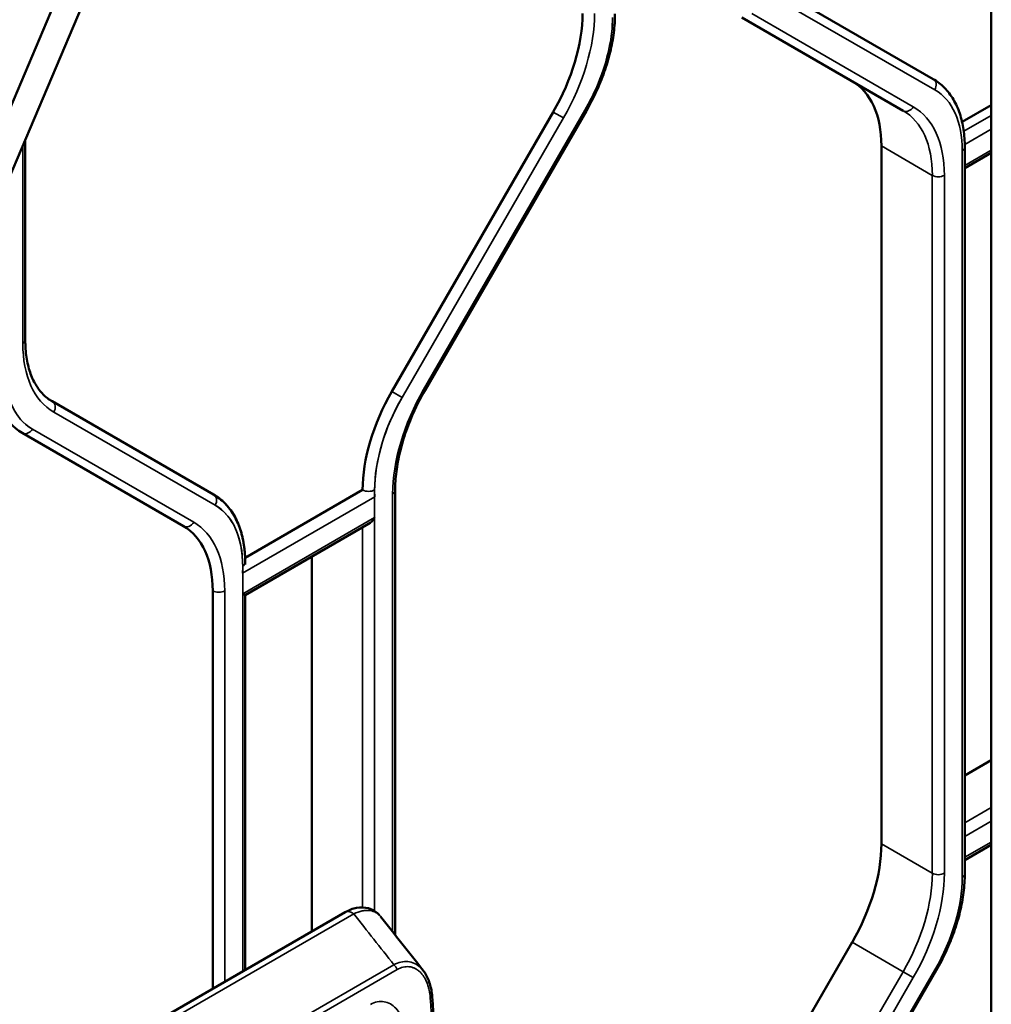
# Model space of a CAD drawing. Header units: millimetres. Extents: x 0 to 14369, y -869 to 2970.
# Tile 570 of 656: x 3819 to 3853, y 1432 to 1467. Entities that reach past the tile are written whole.
import ezdxf

# ---------------------------------------------------------------- set-up
doc = ezdxf.new("R2010")
doc.units = ezdxf.units.MM
doc.header["$LTSCALE"] = 10
doc.layers.add('Sichtbar (ISO)', color=7, linetype='Continuous', lineweight=50)
doc.layers.add('Sichtbar schmal (ISO)', color=7, linetype='Continuous', lineweight=35)

msp = doc.modelspace()

# ---------------------------------------------------------------- linework, layer by layer
at = {"layer": 'Sichtbar (ISO)'}
for p, q in [((3853.092, 1496.713), (3853.092, 1386.793)), ((3816.909, 1460.084), (3821.484, 1470.86)), ((3817.192, 1458.368), (3822.391, 1470.614)), ((3851.031, 1464.582), (3845.324, 1467.877)), ((3845.324, 1467.877), (3851.031, 1464.582)), ((3844.264, 1466.757), (3849.971, 1463.462)), ((3849.971, 1463.462), (3844.264, 1466.757)), ((3852.059, 1463.064), (3853.092, 1463.661)), ((3853.092, 1463.661), (3852.059, 1463.064)), ((3837.596, 1463.415), (3831.889, 1453.53)), ((3833.06, 1453.572), (3838.767, 1463.457)), ((3833.06, 1453.572), (3838.767, 1463.457)), ((3818.921, 1462.441), (3818.921, 1455.347)), ((3818.921, 1462.441), (3818.921, 1455.347)), ((3849.203, 1437.526), (3849.203, 1462.215)), ((3849.203, 1462.215), (3849.203, 1437.526)), ((3852.155, 1436.468), (3852.155, 1462.171)), ((3852.155, 1436.468), (3852.155, 1462.171)), ((3852.155, 1461.426), (3853.092, 1461.967)), ((3852.155, 1461.426), (3853.092, 1461.967)), ((3825.576, 1449.885), (3819.868, 1453.18)), ((3825.576, 1449.885), (3819.868, 1453.18)), ((3818.808, 1452.06), (3824.515, 1448.765)), ((3818.808, 1452.06), (3824.515, 1448.765)), ((3830.854, 1450.046), (3826.696, 1447.645)), ((3832.002, 1434.302), (3832.002, 1450.028)), ((3832.002, 1434.302), (3832.002, 1450.028)), ((3826.699, 1446.321), (3831.066, 1448.842)), ((3829.051, 1434.423), (3829.051, 1447.678)), ((3829.051, 1447.678), (3829.051, 1434.423)), ((3826.699, 1447.474), (3826.699, 1447.402)), ((3825.55, 1446.477), (3825.55, 1432.402)), ((3826.611, 1446.371), (3826.699, 1446.321)), ((3826.699, 1446.321), (3826.699, 1433.065)), ((3826.699, 1446.321), (3826.699, 1433.065)), ((3852.155, 1439.948), (3853.092, 1440.489)), ((3853.092, 1440.489), (3852.155, 1439.948)), ((3852.155, 1436.948), (3853.092, 1437.489)), ((3852.155, 1436.948), (3853.092, 1437.489)), ((3830.24, 1435.11), (3822.694, 1430.753)), ((3842.461, 1424.157), (3848.168, 1434.042)), ((3848.168, 1434.042), (3842.461, 1424.157)), ((3832.002, 1433.272), (3832.002, 1433.272)), ((3832.002, 1433.272), (3832.002, 1433.272)), ((3845.434, 1423.157), (3851.141, 1433.042)), ((3845.434, 1423.157), (3851.141, 1433.042))]:
    msp.add_line(p, q, dxfattribs=at)
for centre, major_axis, start_param, end_param in [((-11837.254, 10466.773), (-22051.119, 0), 2.356194, 2.360779), ((-11837.254, 10466.404), (22051.101, 0), 5.497787, 5.502377), ((-11837.254, 10462.435), (-22050.881, 0), 2.356194, 2.360784), ((3835.096, 1464.859), (-2.5, -4.33), 1.570796, 2.356194), ((3845.668, 1460.173), (2.5, 4.33), 5.497787, 6.283185), ((3845.668, 1460.173), (2.5, 4.33), 5.497787, 6.283185), ((3821.308, 1456.391), (-2.5, -4.33), 5.522643, 6.283185), ((3834.389, 1452.087), (-2.5, -4.33), 4.712389, 5.497787), ((3831.066, 1449.188), (-0.212, -0.367), 0.785398, 1.570796), ((3822.015, 1444.435), (2.5, 4.33), 5.497787, 6.283185), ((3845.668, 1435.485), (2.5, 4.33), 4.712389, 5.497787), ((3845.668, 1435.485), (-2.5, -4.33), 1.570796, 2.356194), ((3830.49, 1434.677), (-0.25, 0.433), 6.282726, 6.283185)]:
    msp.add_ellipse(centre, major_axis=major_axis, ratio=0.57735, start_param=start_param, end_param=end_param, dxfattribs=at)
for points, knots in [([(3879.949, 1536.495), (3856.57, 1522.788), (3833.136, 1509.11), (3791.506, 1484.915), (3773.332, 1474.387), (3755.127, 1463.876)], [0, 0, 0, 0, 10.000026, 10.000026, 17.72403, 17.72403, 17.72403, 17.72403]), ([(3839.78, 1466.883), (3839.78, 1466.668), (3839.766, 1466.447), (3839.708, 1465.995), (3839.666, 1465.765), (3839.553, 1465.3), (3839.483, 1465.065), (3839.319, 1464.598), (3839.224, 1464.365), (3839.012, 1463.905), (3838.894, 1463.678), (3838.767, 1463.457)], [0, 0, 0, 0, 0.1570796, 0.1570796, 0.3141593, 0.3141593, 0.4712389, 0.4712389, 0.6283185, 0.6283185, 0.7853982, 0.7853982, 0.7853982, 0.7853982]), ([(3839.78, 1466.883), (3839.78, 1466.668), (3839.766, 1466.447), (3839.708, 1465.995), (3839.666, 1465.765), (3839.553, 1465.3), (3839.483, 1465.065), (3839.319, 1464.598), (3839.224, 1464.365), (3839.012, 1463.905), (3838.894, 1463.678), (3838.767, 1463.457)], [0, 0, 0, 0, 0.1570796, 0.1570796, 0.3141593, 0.3141593, 0.4712389, 0.4712389, 0.6283185, 0.6283185, 0.7853982, 0.7853982, 0.7853982, 0.7853982]), ([(3851.031, 1464.582), (3851.178, 1464.497), (3851.313, 1464.393), (3851.554, 1464.149), (3851.66, 1464.01), (3851.841, 1463.704), (3851.917, 1463.536), (3852.036, 1463.18), (3852.081, 1462.99), (3852.14, 1462.593), (3852.155, 1462.385), (3852.155, 1462.171)], [5.4977871, 5.4977871, 5.4977871, 5.4977871, 5.6548668, 5.6548668, 5.8119464, 5.8119464, 5.969026, 5.969026, 6.1261057, 6.1261057, 6.2831853, 6.2831853, 6.2831853, 6.2831853]), ([(3851.031, 1464.582), (3851.178, 1464.497), (3851.313, 1464.393), (3851.554, 1464.149), (3851.66, 1464.01), (3851.841, 1463.704), (3851.917, 1463.536), (3852.036, 1463.18), (3852.081, 1462.99), (3852.14, 1462.593), (3852.155, 1462.385), (3852.155, 1462.171)], [5.4977871, 5.4977871, 5.4977871, 5.4977871, 5.6548668, 5.6548668, 5.8119464, 5.8119464, 5.969026, 5.969026, 6.1261057, 6.1261057, 6.2831853, 6.2831853, 6.2831853, 6.2831853]), ([(3818.921, 1455.347), (3818.921, 1455.134), (3818.935, 1454.931), (3818.992, 1454.55), (3819.034, 1454.373), (3819.143, 1454.048), (3819.21, 1453.901), (3819.365, 1453.64), (3819.453, 1453.525), (3819.647, 1453.329), (3819.753, 1453.247), (3819.868, 1453.18)], [3.1415927, 3.1415927, 3.1415927, 3.1415927, 3.2986723, 3.2986723, 3.4557519, 3.4557519, 3.6128316, 3.6128316, 3.7699112, 3.7699112, 3.9269908, 3.9269908, 3.9269908, 3.9269908]), ([(3818.921, 1455.347), (3818.921, 1455.134), (3818.935, 1454.931), (3818.992, 1454.55), (3819.034, 1454.373), (3819.143, 1454.048), (3819.21, 1453.901), (3819.365, 1453.64), (3819.453, 1453.525), (3819.647, 1453.329), (3819.753, 1453.247), (3819.868, 1453.18)], [3.1415927, 3.1415927, 3.1415927, 3.1415927, 3.2986723, 3.2986723, 3.4557519, 3.4557519, 3.6128316, 3.6128316, 3.7699112, 3.7699112, 3.9269908, 3.9269908, 3.9269908, 3.9269908]), ([(3833.06, 1453.572), (3832.926, 1453.34), (3832.802, 1453.101), (3832.579, 1452.618), (3832.48, 1452.373), (3832.308, 1451.885), (3832.235, 1451.641), (3832.119, 1451.161), (3832.075, 1450.924), (3832.017, 1450.464), (3832.002, 1450.241), (3832.002, 1450.028)], [2.3561945, 2.3561945, 2.3561945, 2.3561945, 2.5132741, 2.5132741, 2.6703538, 2.6703538, 2.8274334, 2.8274334, 2.984513, 2.984513, 3.1415927, 3.1415927, 3.1415927, 3.1415927]), ([(3833.06, 1453.572), (3832.926, 1453.34), (3832.802, 1453.101), (3832.579, 1452.618), (3832.48, 1452.373), (3832.308, 1451.885), (3832.235, 1451.641), (3832.119, 1451.161), (3832.075, 1450.924), (3832.017, 1450.464), (3832.002, 1450.241), (3832.002, 1450.028)], [2.3561945, 2.3561945, 2.3561945, 2.3561945, 2.5132741, 2.5132741, 2.6703538, 2.6703538, 2.8274334, 2.8274334, 2.984513, 2.984513, 3.1415927, 3.1415927, 3.1415927, 3.1415927]), ([(3825.576, 1449.885), (3825.722, 1449.8), (3825.857, 1449.696), (3826.098, 1449.452), (3826.204, 1449.313), (3826.386, 1449.007), (3826.461, 1448.84), (3826.581, 1448.483), (3826.625, 1448.293), (3826.684, 1447.896), (3826.699, 1447.688), (3826.699, 1447.474)], [5.4977871, 5.4977871, 5.4977871, 5.4977871, 5.6548668, 5.6548668, 5.8119464, 5.8119464, 5.969026, 5.969026, 6.1261057, 6.1261057, 6.2831853, 6.2831853, 6.2831853, 6.2831853]), ([(3825.576, 1449.885), (3825.726, 1449.798), (3825.863, 1449.691), (3826.109, 1449.44), (3826.216, 1449.296), (3826.399, 1448.98), (3826.474, 1448.808), (3826.592, 1448.44), (3826.635, 1448.244), (3826.687, 1447.857), (3826.699, 1447.668), (3826.699, 1447.474)], [5.4977871, 5.4977871, 5.4977871, 5.4977871, 5.6585239, 5.6585239, 5.8192606, 5.8192606, 5.9799973, 5.9799973, 6.1407341, 6.1407341, 6.2831853, 6.2831853, 6.2831853, 6.2831853]), ([(3852.155, 1436.468), (3852.155, 1436.253), (3852.14, 1436.032), (3852.083, 1435.58), (3852.04, 1435.35), (3851.928, 1434.885), (3851.858, 1434.651), (3851.693, 1434.183), (3851.599, 1433.95), (3851.386, 1433.49), (3851.269, 1433.263), (3851.141, 1433.042)], [0, 0, 0, 0, 0.1570796, 0.1570796, 0.3141593, 0.3141593, 0.4712389, 0.4712389, 0.6283185, 0.6283185, 0.7853982, 0.7853982, 0.7853982, 0.7853982]), ([(3852.155, 1436.468), (3852.155, 1436.253), (3852.14, 1436.032), (3852.083, 1435.58), (3852.04, 1435.35), (3851.928, 1434.885), (3851.858, 1434.651), (3851.693, 1434.183), (3851.599, 1433.95), (3851.386, 1433.49), (3851.269, 1433.263), (3851.141, 1433.042)], [0, 0, 0, 0, 0.1570796, 0.1570796, 0.3141593, 0.3141593, 0.4712389, 0.4712389, 0.6283185, 0.6283185, 0.7853982, 0.7853982, 0.7853982, 0.7853982]), ([(3830.24, 1435.11), (3830.368, 1435.184), (3830.504, 1435.236), (3830.779, 1435.285), (3830.923, 1435.282), (3831.17, 1435.214), (3831.279, 1435.157), (3831.396, 1435.057), (3831.423, 1435.03), (3831.449, 1435.002)], [0, 0, 0, 0, 0.0487306, 0.0487306, 0.0967987, 0.0967987, 0.1365635, 0.1365635, 0.1495427, 0.1495427, 0.1495427, 0.1495427]), ([(3832.989, 1433.051), (3833.072, 1432.946), (3833.14, 1432.821), (3833.246, 1432.545), (3833.283, 1432.389), (3833.307, 1432.19), (3833.311, 1432.151), (3833.314, 1432.112)], [0, 0, 0, 0, 0.0464692, 0.0464692, 0.0963292, 0.0963292, 0.1083603, 0.1083603, 0.1083603, 0.1083603])]:
    msp.add_open_spline(points, degree=3, knots=knots, dxfattribs=at)
for points in [[(3831.487, 1434.956), (3831.486, 1434.957), (3831.485, 1434.959), (3831.484, 1434.96)], [(3831.488, 1434.957), (3831.987, 1434.32), (3832.488, 1433.685), (3832.99, 1433.049)], [(3833.314, 1432.112), (3833.502, 1429.35), (3833.525, 1426.542), (3833.429, 1423.731)]]:
    msp.add_open_spline(points, degree=3, dxfattribs=at)
at = {"layer": 'Sichtbar schmal (ISO)'}
for p, q in [((3851.094, 1464.2), (3845.386, 1467.495)), ((3845.386, 1467.495), (3851.094, 1464.2)), ((3844.626, 1466.895), (3850.333, 1463.6)), ((3850.333, 1463.6), (3844.626, 1466.895)), ((3837.596, 1463.415), (3831.889, 1453.53)), ((3833.012, 1453.6), (3838.719, 1463.485)), ((3838.719, 1463.485), (3833.012, 1453.6)), ((3837.959, 1463.206), (3837.596, 1463.415)), ((3837.596, 1463.415), (3837.959, 1463.206)), ((3838.767, 1463.457), (3838.719, 1463.485)), ((3838.719, 1463.485), (3838.767, 1463.457)), ((3853.092, 1463.293), (3852.119, 1462.732)), ((3852.119, 1462.732), (3853.092, 1463.293)), ((3837.959, 1463.206), (3832.251, 1453.321)), ((3832.251, 1453.321), (3837.959, 1463.206)), ((3852.154, 1462.262), (3853.092, 1462.803)), ((3853.092, 1462.803), (3852.154, 1462.262)), ((3818.833, 1462.234), (3818.833, 1455.224)), ((3818.833, 1455.224), (3818.833, 1462.234)), ((3849.203, 1462.215), (3851.006, 1461.173)), ((3851.006, 1461.173), (3849.203, 1462.215)), ((3852.067, 1462.048), (3852.067, 1436.346)), ((3852.067, 1436.346), (3852.067, 1462.048)), ((3853.092, 1462.069), (3852.155, 1461.527)), ((3852.155, 1461.527), (3853.092, 1462.069)), ((3851.006, 1461.173), (3851.006, 1436.485)), ((3851.006, 1436.485), (3851.006, 1461.173)), ((3851.431, 1436.485), (3851.431, 1461.173)), ((3851.431, 1461.173), (3851.431, 1436.485)), ((3831.889, 1453.53), (3832.251, 1453.321)), ((3832.251, 1453.321), (3831.889, 1453.53)), ((3833.012, 1453.6), (3833.06, 1453.572)), ((3833.06, 1453.572), (3833.012, 1453.6)), ((3825.638, 1449.503), (3819.931, 1452.798)), ((3819.931, 1452.798), (3825.638, 1449.503)), ((3819.17, 1452.198), (3824.877, 1448.903)), ((3824.877, 1448.903), (3819.17, 1452.198)), ((3831.278, 1435.147), (3831.278, 1450.046)), ((3831.285, 1449.805), (3826.604, 1447.102)), ((3831.914, 1449.906), (3831.914, 1434.414)), ((3831.914, 1434.414), (3831.914, 1449.906)), ((3826.611, 1446.371), (3831.278, 1449.066)), ((3831.278, 1449.066), (3831.278, 1435.147)), ((3830.854, 1448.72), (3830.854, 1435.276)), ((3830.854, 1435.276), (3830.854, 1448.72)), ((3826.611, 1447.351), (3826.611, 1433.014)), ((3825.55, 1446.477), (3825.55, 1432.402)), ((3825.975, 1432.647), (3825.975, 1446.477)), ((3825.975, 1446.477), (3825.975, 1432.647)), ((3826.611, 1433.014), (3826.611, 1446.371)), ((3853.092, 1438.815), (3852.155, 1438.274)), ((3852.155, 1438.274), (3853.092, 1438.815)), ((3852.155, 1437.784), (3853.092, 1438.326)), ((3853.092, 1438.326), (3852.155, 1437.784)), ((3851.006, 1436.485), (3849.203, 1437.526)), ((3849.203, 1437.526), (3851.006, 1436.485)), ((3853.092, 1437.591), (3852.155, 1437.049)), ((3852.155, 1437.049), (3853.092, 1437.591)), ((3822.994, 1430.695), (3830.54, 1435.052)), ((3848.168, 1434.042), (3849.971, 1433.001)), ((3849.971, 1433.001), (3848.168, 1434.042)), ((3831.959, 1433.25), (3825.547, 1429.549)), ((3825.661, 1429.375), (3832.072, 1433.076)), ((3849.971, 1433.001), (3844.264, 1423.116)), ((3844.264, 1423.116), (3849.971, 1433.001)), ((3845.386, 1423.185), (3851.094, 1433.07)), ((3851.094, 1433.07), (3845.386, 1423.185)), ((3850.333, 1432.792), (3849.971, 1433.001)), ((3849.971, 1433.001), (3850.333, 1432.792)), ((3851.141, 1433.042), (3851.094, 1433.07)), ((3851.094, 1433.07), (3851.141, 1433.042)), ((3850.333, 1432.792), (3844.626, 1422.907)), ((3844.626, 1422.907), (3850.333, 1432.792))]:
    msp.add_line(p, q, dxfattribs=at)
for centre, major_axis, ratio, start_param, end_param in [((3835.096, 1464.859), (-2.5, -4.33), 0.57735, 1.570796, 2.356194), ((3835.309, 1464.736), (-2.65, -4.59), 0.57735, 1.570796, 2.356194), ((3835.309, 1464.736), (2.65, 4.59), 0.57735, 4.712389, 5.497787), ((3836.369, 1464.841), (-2.35, -4.07), 0.57735, 1.570796, 2.356194), ((3850.881, 1464.322), (0.15, 0.26), 0.816497, 4.712389, 6.283185), ((3850.881, 1464.322), (0.15, 0.26), 0.816497, 4.712389, 6.283185), ((3848.744, 1460.129), (2.35, 4.07), 0.57735, 5.497787, 6.283185), ((3848.744, 1460.129), (2.35, 4.07), 0.57735, 5.497787, 6.283185), ((3850.121, 1463.722), (-0.15, -0.26), 0.816497, 0, 1.570796), ((3850.121, 1463.722), (-0.15, -0.26), 0.816497, 0, 1.570796), ((3847.471, 1459.132), (2.5, 4.33), 0.57735, 5.497787, 6.283185), ((3847.471, 1459.132), (2.5, 4.33), 0.57735, 5.497787, 6.283185), ((3847.683, 1459.01), (2.65, 4.59), 0.57735, 5.497787, 6.283185), ((3847.683, 1459.01), (2.65, 4.59), 0.57735, 5.497787, 6.283185), ((3851.855, 1462.171), (0.3, 0), 0.57735, 5.497787, 6.283185), ((3851.855, 1462.171), (0.3, 0), 0.57735, 5.497787, 6.283185), ((3851.218, 1461.296), (0.3, 0), 0.57735, 3.926991, 5.497787), ((3851.218, 1461.296), (-0.3, 0), 0.57735, 0.785398, 2.356194), ((3818.621, 1455.347), (0.3, 0), 0.57735, 5.497787, 6.283185), ((3818.621, 1455.347), (0.3, 0), 0.57735, 5.497787, 6.283185), ((3822.581, 1457.388), (-2.65, -4.59), 0.57735, 5.497787, 6.283185), ((3822.581, 1457.388), (-2.65, -4.59), 0.57735, 5.497787, 6.283185), ((3821.52, 1456.268), (-2.35, -4.07), 0.57735, 5.433914, 6.283185), ((3821.308, 1456.391), (-2.5, -4.33), 0.57735, 5.522643, 6.283185), ((3821.52, 1456.268), (-2.35, -4.07), 0.57735, 5.497787, 6.283185), ((3834.389, 1452.087), (-2.5, -4.33), 0.57735, 4.712389, 5.497787), ((3835.662, 1452.07), (2.65, 4.59), 0.57735, 1.570796, 2.356194), ((3835.662, 1452.07), (-2.65, -4.59), 0.57735, 4.712389, 5.497787), ((3819.718, 1452.92), (0.15, 0.26), 0.816497, 4.712389, 6.283185), ((3819.718, 1452.92), (0.15, 0.26), 0.816497, 4.712389, 6.283185), ((3834.601, 1451.964), (-2.35, -4.07), 0.57735, 4.712389, 5.56166), ((3834.601, 1451.964), (-2.35, -4.07), 0.57735, 4.712389, 5.497787), ((3818.958, 1452.32), (-0.15, -0.26), 0.816497, 0, 1.570796), ((3818.958, 1452.32), (-0.15, -0.26), 0.816497, 0, 1.570796), ((3831.066, 1450.168), (0.3, 0), 0.57735, 3.926991, 5.497787), ((3831.702, 1450.028), (0.3, 0), 0.57735, 5.497787, 6.283185), ((3831.702, 1450.028), (0.3, 0), 0.57735, 5.497787, 6.283185), ((3825.426, 1449.625), (0.15, 0.26), 0.816497, 4.712389, 6.283185), ((3825.426, 1449.625), (0.15, 0.26), 0.816497, 4.712389, 6.283185), ((3823.288, 1445.433), (2.35, 4.07), 0.57735, 5.497787, 6.283185), ((3823.288, 1445.433), (2.35, 4.07), 0.57735, 5.433914, 6.283185), ((3824.665, 1449.025), (-0.15, -0.26), 0.816497, 0, 1.570796), ((3824.665, 1449.025), (-0.15, -0.26), 0.816497, 0, 1.570796), ((3822.015, 1444.435), (2.5, 4.33), 0.57735, 5.497787, 6.283185), ((3822.227, 1444.313), (2.65, 4.59), 0.57735, 5.497787, 6.283185), ((3822.227, 1444.313), (2.65, 4.59), 0.57735, 5.497787, 6.283185), ((3826.399, 1447.474), (0.3, 0), 0.57735, 5.497787, 6.283185), ((3825.763, 1446.599), (0.3, 0), 0.57735, 3.926991, 5.497787), ((3825.763, 1446.599), (-0.3, 0), 0.57735, 0.785398, 2.356194), ((3847.471, 1434.444), (-2.5, -4.33), 0.57735, 1.570796, 2.356194), ((3847.471, 1434.444), (2.5, 4.33), 0.57735, 4.712389, 5.497787), ((3847.683, 1434.322), (-2.65, -4.59), 0.57735, 1.570796, 2.356194), ((3847.683, 1434.322), (2.65, 4.59), 0.57735, 4.712389, 5.497787), ((3851.218, 1436.608), (-0.3, 0), 0.57735, 0.785398, 2.356194), ((3851.218, 1436.608), (0.3, 0), 0.57735, 3.926991, 5.497787), ((3851.855, 1436.468), (0.3, 0), 0.57735, 5.497787, 6.283185), ((3851.855, 1436.468), (0.3, 0), 0.57735, 5.497787, 6.283185), ((3848.744, 1434.427), (2.35, 4.07), 0.57735, 4.712389, 5.497787), ((3848.744, 1434.427), (-2.35, -4.07), 0.57735, 1.570796, 2.356194), ((3830.49, 1434.677), (-0.25, 0.433), 0.57735, 5.355885, 6.282726), ((3831.939, 1433.1), (0.1, -0.173), 0.57735, 1.116979, 2.214286), ((3833.114, 1432.098), (0.2, 0.014), 0.219993, 5.431759, 6.282686)]:
    msp.add_ellipse(centre, major_axis=major_axis, ratio=ratio, start_param=start_param, end_param=end_param, dxfattribs=at)
for points in [[(3754.907, 1465.05), (3796.679, 1489.167), (3838.283, 1513.391), (3879.718, 1537.72)], [(3754.739, 1460.814), (3796.556, 1484.957), (3838.205, 1509.207), (3879.686, 1533.564)], [(3831.959, 1433.25), (3831.485, 1433.851), (3831.012, 1434.451), (3830.54, 1435.052)], [(3833.363, 1423.712), (3833.459, 1426.517), (3833.436, 1429.317), (3833.248, 1432.074)]]:
    msp.add_open_spline(points, degree=3, dxfattribs=at)
for points, knots in [([(3838.719, 1463.485), (3838.928, 1463.848), (3839.103, 1464.212), (3839.247, 1464.584), (3839.391, 1464.956), (3839.504, 1465.336), (3839.579, 1465.702), (3839.655, 1466.067), (3839.693, 1466.418), (3839.693, 1466.76)], [0, 0, 0, 0, 0.333333, 0.333333, 0.333333, 0.666667, 0.666667, 0.666667, 1, 1, 1, 1]), ([(3831.484, 1434.96), (3831.479, 1434.966), (3831.475, 1434.972), (3831.47, 1434.977), (3831.433, 1435.02), (3831.39, 1435.057), (3831.342, 1435.086), (3831.34, 1435.088), (3831.337, 1435.089), (3831.335, 1435.09), (3831.27, 1435.128), (3831.195, 1435.153), (3831.113, 1435.163), (3831.068, 1435.169), (3831.021, 1435.17), (3830.972, 1435.168), (3830.929, 1435.166), (3830.885, 1435.16), (3830.84, 1435.152), (3830.744, 1435.133), (3830.641, 1435.1), (3830.54, 1435.052)], [0.3639876, 0.3639876, 0.3639876, 0.3639876, 0.3795341, 0.3795341, 0.3795341, 0.5, 0.5, 0.5, 0.5057525, 0.5057525, 0.5057525, 0.6666667, 0.6666667, 0.6666667, 0.7555871, 0.7555871, 0.7555871, 0.8333333, 0.8333333, 0.8333333, 1, 1, 1, 1]), ([(3832.989, 1433.051), (3832.957, 1433.092), (3832.923, 1433.128), (3832.887, 1433.161), (3832.828, 1433.214), (3832.762, 1433.26), (3832.688, 1433.295), (3832.614, 1433.329), (3832.532, 1433.352), (3832.452, 1433.36), (3832.371, 1433.368), (3832.292, 1433.363), (3832.21, 1433.345), (3832.128, 1433.326), (3832.042, 1433.295), (3831.959, 1433.25)], [0.4222342, 0.4222342, 0.4222342, 0.4222342, 0.5, 0.5, 0.5, 0.625, 0.625, 0.625, 0.75, 0.75, 0.75, 0.875, 0.875, 0.875, 1, 1, 1, 1]), ([(3832.072, 1433.076), (3832.142, 1433.116), (3832.211, 1433.144), (3832.281, 1433.162), (3832.284, 1433.163), (3832.288, 1433.163), (3832.292, 1433.164), (3832.358, 1433.179), (3832.426, 1433.185), (3832.492, 1433.179), (3832.499, 1433.178), (3832.506, 1433.177), (3832.513, 1433.176), (3832.541, 1433.173), (3832.568, 1433.167), (3832.595, 1433.16), (3832.629, 1433.151), (3832.662, 1433.139), (3832.694, 1433.124), (3832.705, 1433.119), (3832.715, 1433.114), (3832.725, 1433.108), (3832.747, 1433.097), (3832.767, 1433.084), (3832.788, 1433.071), (3832.817, 1433.05), (3832.846, 1433.027), (3832.874, 1433.001), (3832.889, 1432.988), (3832.903, 1432.974), (3832.916, 1432.96), (3832.929, 1432.946), (3832.941, 1432.932), (3832.953, 1432.918), (3832.978, 1432.888), (3833.001, 1432.856), (3833.023, 1432.822), (3833.041, 1432.794), (3833.058, 1432.764), (3833.075, 1432.733), (3833.097, 1432.691), (3833.117, 1432.647), (3833.136, 1432.6), (3833.156, 1432.548), (3833.174, 1432.494), (3833.189, 1432.436), (3833.197, 1432.407), (3833.204, 1432.377), (3833.21, 1432.347), (3833.228, 1432.262), (3833.241, 1432.171), (3833.248, 1432.074)], [0, 0, 0, 0, 0.135592, 0.135592, 0.135592, 0.142857, 0.142857, 0.142857, 0.271882, 0.271882, 0.271882, 0.285714, 0.285714, 0.285714, 0.33963, 0.33963, 0.33963, 0.406914, 0.406914, 0.406914, 0.428571, 0.428571, 0.428571, 0.473071, 0.473071, 0.473071, 0.538133, 0.538133, 0.538133, 0.571429, 0.571429, 0.571429, 0.601841, 0.601841, 0.601841, 0.663725, 0.663725, 0.663725, 0.714286, 0.714286, 0.714286, 0.782543, 0.782543, 0.782543, 0.857143, 0.857143, 0.857143, 0.894975, 0.894975, 0.894975, 1, 1, 1, 1]), ([(3831.137, 1431.846), (3831.215, 1431.891), (3831.293, 1431.92), (3831.373, 1431.936), (3831.453, 1431.951), (3831.534, 1431.953), (3831.611, 1431.941), (3831.689, 1431.929), (3831.764, 1431.903), (3831.834, 1431.864), (3831.905, 1431.824), (3831.97, 1431.771), (3832.028, 1431.707), (3832.085, 1431.642), (3832.136, 1431.566), (3832.177, 1431.481), (3832.218, 1431.397), (3832.251, 1431.303), (3832.274, 1431.205), (3832.297, 1431.107), (3832.311, 1431.004), (3832.314, 1430.896)], [0, 0, 0, 0, 0.142857, 0.142857, 0.142857, 0.285714, 0.285714, 0.285714, 0.428571, 0.428571, 0.428571, 0.571429, 0.571429, 0.571429, 0.714286, 0.714286, 0.714286, 0.857143, 0.857143, 0.857143, 1, 1, 1, 1])]:
    msp.add_open_spline(points, degree=3, knots=knots, dxfattribs=at)

doc.saveas('drawing.dxf')
